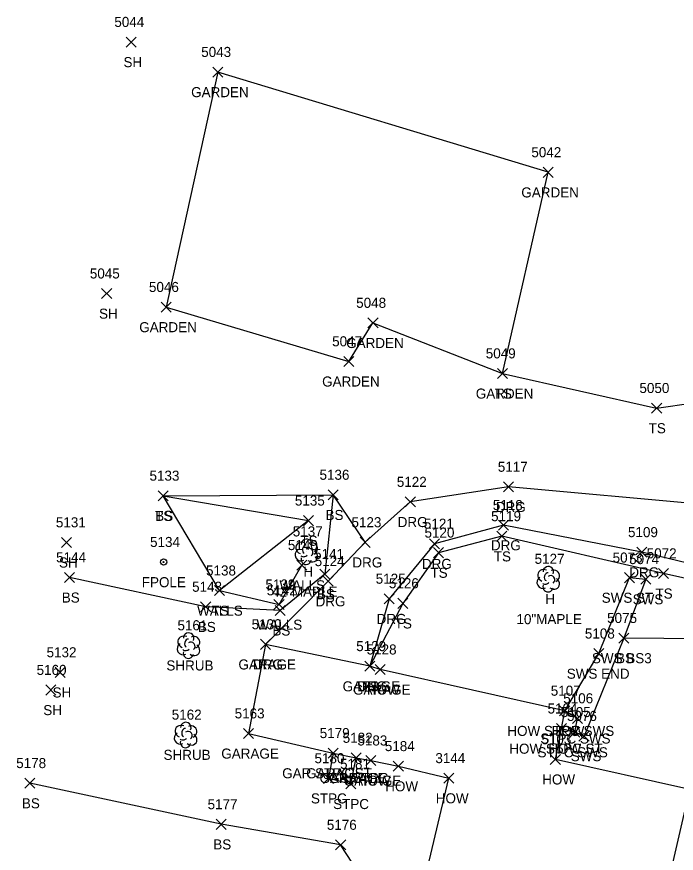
# Model space of a CAD drawing. Extents: x 1601151 to 1602912, y 499508 to 501770.
# Drawn here: x 1601301.1 to 1601432.2, y 501569.1 to 501735.5 of the extents above; entities that cross this region are included whole.
import ezdxf

# ---------------------------------------------------------------- set-up
doc = ezdxf.new("R2010")
doc.units = 0
for name, color, linetype in [('L_A', 7, 'Continuous'), ('L_C', 7, 'Continuous'), ('L_I', 7, 'Continuous'), ('L_TIC', 7, 'Continuous'), ('LAPB', 7, 'Continuous'), ('LBC', 7, 'Continuous'), ('LBF', 7, 'Continuous'), ('LELB', 7, 'Continuous'), ('LFP', 7, 'Continuous'), ('LSH', 7, 'Continuous'), ('LTD', 7, 'Continuous'), ('LWS', 7, 'Continuous'), ('R_A', 7, 'Continuous'), ('R_I', 7, 'Continuous'), ('R_TIC', 7, 'Continuous'), ('RDG', 7, 'Continuous'), ('RSW', 7, 'Continuous')]:
    doc.layers.add(name, color=color, linetype=linetype)

msp = doc.modelspace()

# ---------------------------------------------------------------- linework, layer by layer
at = {"layer": 'L_TIC'}
for points in [[(1601322.85, 501729.45), (1601324.85, 501731.45)], [(1601324.85, 501729.45), (1601322.85, 501731.45)], [(1601340.12, 501723.48), (1601342.12, 501725.48)], [(1601342.12, 501723.48), (1601340.12, 501725.48)], [(1601405.76, 501703.53), (1601407.76, 501705.53)], [(1601407.76, 501703.53), (1601405.76, 501705.53)], [(1601317.99, 501679.41), (1601319.99, 501681.41)], [(1601319.99, 501679.41), (1601317.99, 501681.41)], [(1601329.8, 501676.72), (1601331.8, 501678.72)], [(1601331.8, 501676.72), (1601329.8, 501678.72)], [(1601370.94, 501673.57), (1601372.94, 501675.57)], [(1601372.94, 501673.57), (1601370.94, 501675.57)], [(1601366.16, 501665.91), (1601368.16, 501667.91)], [(1601368.16, 501665.91), (1601366.16, 501667.91)], [(1601396.71, 501663.51), (1601398.71, 501665.51)], [(1601398.71, 501663.51), (1601396.71, 501665.51)], [(1601396.71, 501663.51), (1601398.71, 501665.51)], [(1601398.71, 501663.51), (1601396.71, 501665.51)], [(1601427.33, 501656.62), (1601429.33, 501658.62)], [(1601429.33, 501656.62), (1601427.33, 501658.62)], [(1601329.21, 501639.18), (1601331.21, 501641.18)], [(1601331.21, 501639.18), (1601329.21, 501641.18)], [(1601329.21, 501639.18), (1601331.21, 501641.18)], [(1601331.21, 501639.18), (1601329.21, 501641.18)], [(1601363.05, 501639.36), (1601365.05, 501641.36)], [(1601365.05, 501639.36), (1601363.05, 501641.36)], [(1601358.1, 501634.23), (1601360.1, 501636.23)], [(1601360.1, 501634.23), (1601358.1, 501636.23)], [(1601310.03, 501629.9), (1601312.03, 501631.9)], [(1601312.03, 501629.9), (1601310.03, 501631.9)], [(1601396.56, 501631.12), (1601398.56, 501633.12)], [(1601398.56, 501631.12), (1601396.56, 501633.12)], [(1601383.96, 501627.86), (1601385.96, 501629.86)], [(1601385.96, 501627.86), (1601383.96, 501629.86)], [(1601356.8, 501625.37), (1601358.8, 501627.37)], [(1601358.8, 501625.37), (1601356.8, 501627.37)], [(1601361.35, 501623.6), (1601363.35, 501625.6)], [(1601363.35, 501623.6), (1601361.35, 501625.6)], [(1601428.68, 501623.73), (1601430.68, 501625.73)], [(1601430.68, 501623.73), (1601428.68, 501625.73)], [(1601310.63, 501622.93), (1601312.63, 501624.93)], [(1601312.63, 501622.93), (1601310.63, 501624.93)], [(1601340.44, 501620.32), (1601342.44, 501622.32)], [(1601342.44, 501620.32), (1601340.44, 501622.32)], [(1601340.44, 501620.32), (1601342.44, 501622.32)], [(1601342.44, 501620.32), (1601340.44, 501622.32)], [(1601337.68, 501617.08), (1601339.68, 501619.08)], [(1601339.68, 501617.08), (1601337.68, 501619.08)], [(1601352.26, 501617.54), (1601354.26, 501619.54)], [(1601354.26, 501617.54), (1601352.26, 501619.54)], [(1601376.85, 501617.78), (1601378.85, 501619.78)], [(1601378.85, 501617.78), (1601376.85, 501619.78)], [(1601352.51, 501616.37), (1601354.51, 501618.37)], [(1601354.51, 501616.37), (1601352.51, 501618.37)], [(1601420.82, 501610.87), (1601422.82, 501612.87)], [(1601422.82, 501610.87), (1601420.82, 501612.87)], [(1601349.59, 501609.62), (1601351.59, 501611.62)], [(1601351.59, 501609.62), (1601349.59, 501611.62)], [(1601370.3, 501605.27), (1601372.3, 501607.27)], [(1601372.3, 501605.27), (1601370.3, 501607.27)], [(1601370.3, 501605.27), (1601372.3, 501607.27)], [(1601372.3, 501605.27), (1601370.3, 501607.27)], [(1601308.75, 501604.05), (1601310.75, 501606.05)], [(1601310.75, 501604.05), (1601308.75, 501606.05)], [(1601372.37, 501604.61), (1601374.37, 501606.61)], [(1601374.37, 501604.61), (1601372.37, 501606.61)], [(1601372.37, 501604.61), (1601374.37, 501606.61)], [(1601374.37, 501604.61), (1601372.37, 501606.61)], [(1601306.9, 501600.54), (1601308.9, 501602.54)], [(1601308.9, 501600.54), (1601306.9, 501602.54)], [(1601409.05, 501596.4), (1601411.05, 501598.4)], [(1601411.05, 501596.4), (1601409.05, 501598.4)], [(1601409.05, 501596.4), (1601411.05, 501598.4)], [(1601411.05, 501596.4), (1601409.05, 501598.4)], [(1601411.59, 501594.89), (1601413.59, 501596.89)], [(1601413.59, 501594.89), (1601411.59, 501596.89)], [(1601346.18, 501591.89), (1601348.18, 501593.89)], [(1601348.18, 501591.89), (1601346.18, 501593.89)], [(1601408.41, 501592.86), (1601410.41, 501594.86)], [(1601410.41, 501592.86), (1601408.41, 501594.86)], [(1601408.41, 501592.86), (1601410.41, 501594.86)], [(1601410.41, 501592.86), (1601408.41, 501594.86)], [(1601411.05, 501592.15), (1601413.05, 501594.15)], [(1601413.05, 501592.15), (1601411.05, 501594.15)], [(1601363.05, 501587.97), (1601365.05, 501589.97)], [(1601365.05, 501587.97), (1601363.05, 501589.97)], [(1601363.05, 501587.97), (1601365.05, 501589.97)], [(1601365.05, 501587.97), (1601363.05, 501589.97)], [(1601367.61, 501587.03), (1601369.61, 501589.03)], [(1601369.61, 501587.03), (1601367.61, 501589.03)], [(1601367.61, 501587.03), (1601369.61, 501589.03)], [(1601369.61, 501587.03), (1601367.61, 501589.03)], [(1601407.19, 501586.74), (1601409.19, 501588.74)], [(1601409.19, 501586.74), (1601407.19, 501588.74)], [(1601370.53, 501586.5), (1601372.53, 501588.5)], [(1601372.53, 501586.5), (1601370.53, 501588.5)], [(1601370.53, 501586.5), (1601372.53, 501588.5)], [(1601372.53, 501586.5), (1601370.53, 501588.5)], [(1601375.98, 501585.38), (1601377.98, 501587.38)], [(1601377.98, 501585.38), (1601375.98, 501587.38)], [(1601302.7, 501582), (1601304.7, 501584)], [(1601304.7, 501582), (1601302.7, 501584)], [(1601362.09, 501582.97), (1601364.09, 501584.97)], [(1601364.09, 501582.97), (1601362.09, 501584.97)], [(1601366.51, 501581.85), (1601368.51, 501583.85)], [(1601368.51, 501581.85), (1601366.51, 501583.85)], [(1601386.03, 501582.99), (1601388.03, 501584.99)], [(1601388.03, 501582.99), (1601386.03, 501584.99)], [(1601386.03, 501582.99), (1601388.03, 501584.99)], [(1601388.03, 501582.99), (1601386.03, 501584.99)], [(1601340.75, 501573.82), (1601342.75, 501575.82)], [(1601342.75, 501573.82), (1601340.75, 501575.82)], [(1601364.51, 501569.72), (1601366.51, 501571.72)], [(1601366.51, 501569.72), (1601364.51, 501571.72)]]:
    msp.add_lwpolyline(points, dxfattribs=at)
at = {"layer": 'LAPB'}
msp.add_lwpolyline([(1601406.76, 501704.53), (1601341.12, 501724.48), (1601330.8, 501677.72), (1601367.16, 501666.91), (1601371.94, 501674.57), (1601397.71, 501664.51), (1601406.76, 501704.53)], dxfattribs=at)
at = {"layer": 'LBC'}
for points in [[(1601373.37, 501605.61), (1601371.3, 501606.27), (1601350.59, 501610.62), (1601347.18, 501592.89), (1601364.05, 501588.97), (1601368.61, 501588.03), (1601371.53, 501587.5)], [(1601427.94, 501551.5), (1601434.96, 501581.72), (1601408.19, 501587.74), (1601409.41, 501593.86), (1601410.05, 501597.4), (1601373.37, 501605.61)], [(1601371.53, 501587.5), (1601376.98, 501586.38), (1601387.03, 501583.99)], [(1601427.94, 501551.5), (1601381.9, 501562.42), (1601387.03, 501583.99)]]:
    msp.add_lwpolyline(points, dxfattribs=at)
at = {"layer": 'LBF'}
for points in [[(1601409.41, 501593.86), (1601412.05, 501593.15), (1601412.59, 501595.89), (1601410.05, 501597.4)], [(1601364.05, 501588.97), (1601363.09, 501583.97), (1601367.51, 501582.85), (1601368.61, 501588.03)]]:
    msp.add_lwpolyline(points, dxfattribs=at)
at = {"layer": 'LELB'}
for points in [[(1601397.71, 501664.51), (1601428.33, 501657.62), (1601450.39, 501660.79), (1601492.87, 501651.14)], [(1601330.21, 501640.18), (1601364.05, 501640.36), (1601362.35, 501624.6), (1601353.51, 501617.37), (1601338.68, 501618.08), (1601311.63, 501623.93)], [(1601370.36, 501630.92), (1601364.05, 501640.36)], [(1601330.21, 501640.18), (1601359.1, 501635.23), (1601341.44, 501621.32), (1601330.21, 501640.18)], [(1601496.02, 501601.36), (1601484.6, 501612.17), (1601461.66, 501617.53), (1601429.68, 501624.73), (1601397.56, 501632.12), (1601384.96, 501628.86), (1601377.85, 501618.78), (1601371.3, 501606.27)], [(1601492.25, 501599.82), (1601464.3, 501593), (1601462.26, 501599.63), (1601469.5, 501611.48), (1601421.82, 501611.87)], [(1601375.15, 501555.98), (1601365.51, 501570.72), (1601341.75, 501574.82), (1601303.7, 501583)]]:
    msp.add_lwpolyline(points, dxfattribs=at)
at = {"layer": 'LFP'}
for radius in [0.625, 0.0833]:
    msp.add_circle((1601330.31, 501626.99), radius, dxfattribs=at)
at = {"layer": 'LSH'}
for p, q in [((1601335.24, 501610.42), (1601335.24, 501610.42)), ((1601335.24, 501610.42), (1601335.24, 501610.42)), ((1601334.67, 501592.64), (1601334.67, 501592.64)), ((1601334.67, 501592.64), (1601334.67, 501592.64))]:
    msp.add_line(p, q, dxfattribs=at)
for centre in [(1601335.29, 501611.85), (1601334.72, 501594.07)]:
    msp.add_arc(centre, 1.05, 335.5272, 180.9563, dxfattribs=at)
for centre, major_axis, ratio, start_param, end_param in [((1601334.45, 501611.08), (1.21, -0.51), 0.895232, 1.570796, 4.712389), ((1601336.28, 501611), (-1.14, -0.48), 0.949671, 1.570796, 4.712389), ((1601334.16, 501609.71), (0.58, -1.04), 0.959034, 3.141593, 6.283185), ((1601335.03, 501610.87), (-0.208, -0.792), 0.645439, 3.141593, 6.283185), ((1601335.74, 501610.25), (-0.5, 0.667), 0.989748, 3.141593, 6.283185), ((1601336.24, 501609.58), (-1.09, 0.79), 0.841452, 1.570796, 4.712389), ((1601335.24, 501608.92), (0.26, 1.06), 0.942809, 1.570796, 4.712389), ((1601334.78, 501609.67), (-0.625, -0.083), 0.423636, 0, 3.141593), ((1601333.88, 501593.3), (1.21, -0.51), 0.895232, 1.570796, 4.712389), ((1601334.46, 501593.1), (-0.208, -0.792), 0.645439, 3.141593, 6.283185), ((1601335.71, 501593.22), (-1.14, -0.48), 0.949671, 1.570796, 4.712389), ((1601333.59, 501591.93), (0.58, -1.04), 0.959034, 3.141593, 6.283185), ((1601334.21, 501591.89), (-0.625, -0.083), 0.423636, 0, 3.141593), ((1601335.17, 501592.47), (-0.5, 0.667), 0.989748, 3.141593, 6.283185), ((1601335.67, 501591.8), (-1.09, 0.79), 0.841452, 1.570796, 4.712389), ((1601334.67, 501591.14), (0.26, 1.06), 0.942809, 1.570796, 4.712389)]:
    msp.add_ellipse(centre, major_axis=major_axis, ratio=ratio, start_param=start_param, end_param=end_param, dxfattribs=at)
at = {"layer": 'LTD'}
for p, q in [((1601358.68, 501629.09), (1601358.68, 501629.09)), ((1601358.68, 501629.09), (1601358.68, 501629.09)), ((1601406.76, 501623.64), (1601406.76, 501623.64)), ((1601406.76, 501623.64), (1601406.76, 501623.64))]:
    msp.add_line(p, q, dxfattribs=at)
for centre in [(1601358.73, 501630.52), (1601406.81, 501625.07)]:
    msp.add_arc(centre, 1.05, 335.5272, 180.9563, dxfattribs=at)
for centre, major_axis, ratio, start_param, end_param in [((1601357.89, 501629.75), (1.21, -0.51), 0.895232, 1.570796, 4.712389), ((1601358.47, 501629.55), (-0.208, -0.792), 0.645439, 3.141593, 6.283185), ((1601359.72, 501629.67), (-1.14, -0.48), 0.949671, 1.570796, 4.712389), ((1601357.6, 501628.38), (0.58, -1.04), 0.959034, 3.141593, 6.283185), ((1601359.18, 501628.92), (-0.5, 0.667), 0.989748, 3.141593, 6.283185), ((1601359.68, 501628.25), (-1.09, 0.79), 0.841452, 1.570796, 4.712389), ((1601358.68, 501627.59), (0.26, 1.06), 0.942809, 1.570796, 4.712389), ((1601358.22, 501628.34), (-0.625, -0.083), 0.423636, 0, 3.141593), ((1601405.97, 501624.3), (1.21, -0.51), 0.895232, 1.570796, 4.712389), ((1601407.8, 501624.22), (-1.14, -0.48), 0.949671, 1.570796, 4.712389), ((1601405.68, 501622.93), (0.58, -1.04), 0.959034, 3.141593, 6.283185), ((1601406.55, 501624.09), (-0.208, -0.792), 0.645439, 3.141593, 6.283185), ((1601407.26, 501623.47), (-0.5, 0.667), 0.989748, 3.141593, 6.283185), ((1601407.76, 501622.8), (-1.09, 0.79), 0.841452, 1.570796, 4.712389), ((1601406.76, 501622.14), (0.26, 1.06), 0.942809, 1.570796, 4.712389), ((1601406.3, 501622.89), (-0.625, -0.083), 0.423636, 0, 3.141593)]:
    msp.add_ellipse(centre, major_axis=major_axis, ratio=ratio, start_param=start_param, end_param=end_param, dxfattribs=at)
at = {"layer": 'LWS'}
msp.add_lwpolyline([(1601341.44, 501621.32), (1601353.26, 501618.54), (1601357.8, 501626.37)], dxfattribs=at)
at = {"layer": 'R_TIC'}
for points in [[(1601397.88, 501640.95), (1601399.88, 501642.95)], [(1601399.88, 501640.95), (1601397.88, 501642.95)], [(1601378.36, 501637.95), (1601380.36, 501639.95)], [(1601380.36, 501637.95), (1601378.36, 501639.95)], [(1601396.89, 501633.33), (1601398.89, 501635.33)], [(1601398.89, 501633.33), (1601396.89, 501635.33)], [(1601369.36, 501629.92), (1601371.36, 501631.92)], [(1601371.36, 501629.92), (1601369.36, 501631.92)], [(1601383.18, 501629.63), (1601385.18, 501631.63)], [(1601385.18, 501629.63), (1601383.18, 501631.63)], [(1601424.41, 501627.95), (1601426.41, 501629.95)], [(1601426.41, 501627.95), (1601424.41, 501629.95)], [(1601362.04, 501622.18), (1601364.04, 501624.18)], [(1601364.04, 501622.18), (1601362.04, 501624.18)], [(1601421.92, 501622.89), (1601423.92, 501624.89)], [(1601423.92, 501622.89), (1601421.92, 501624.89)], [(1601425.2, 501622.58), (1601427.2, 501624.58)], [(1601427.2, 501622.58), (1601425.2, 501624.58)], [(1601374.18, 501618.68), (1601376.18, 501620.68)], [(1601376.18, 501618.68), (1601374.18, 501620.68)], [(1601420.82, 501610.87), (1601422.82, 501612.87)], [(1601422.82, 501610.87), (1601420.82, 501612.87)], [(1601349.59, 501609.62), (1601351.59, 501611.62)], [(1601351.59, 501609.62), (1601349.59, 501611.62)], [(1601415.83, 501607.78), (1601417.83, 501609.78)], [(1601417.83, 501607.78), (1601415.83, 501609.78)], [(1601370.3, 501605.27), (1601372.3, 501607.27)], [(1601372.3, 501605.27), (1601370.3, 501607.27)], [(1601409.05, 501596.4), (1601411.05, 501598.4)], [(1601411.05, 501596.4), (1601409.05, 501598.4)], [(1601411.59, 501594.89), (1601413.59, 501596.89)], [(1601413.59, 501594.89), (1601411.59, 501596.89)], [(1601411.05, 501592.15), (1601413.05, 501594.15)], [(1601413.05, 501592.15), (1601411.05, 501594.15)], [(1601412.89, 501591.38), (1601414.89, 501593.38)], [(1601414.89, 501591.38), (1601412.89, 501593.38)]]:
    msp.add_lwpolyline(points, dxfattribs=at)
at = {"layer": 'RDG'}
for points in [[(1601504.9, 501630.99), (1601489.98, 501625.64), (1601482.91, 501626.39), (1601466.97, 501632.26), (1601464.87, 501633.99), (1601460.79, 501639.88), (1601459.64, 501645.3), (1601459.4, 501656.67), (1601453.02, 501657.93), (1601445.36, 501645.84), (1601438.28, 501638.35), (1601398.88, 501641.95), (1601379.36, 501638.95), (1601370.36, 501630.92), (1601363.04, 501623.18), (1601350.59, 501610.62)], [(1601501.84, 501601.9), (1601499.92, 501604), (1601486.24, 501614.8), (1601462.81, 501619.94), (1601425.41, 501628.95), (1601397.89, 501634.33), (1601384.18, 501630.63), (1601375.18, 501619.68), (1601371.3, 501606.27)]]:
    msp.add_lwpolyline(points, dxfattribs=at)
at = {"layer": 'RSW'}
msp.add_lwpolyline([(1601422.92, 501623.89), (1601426.2, 501623.58), (1601421.82, 501611.87), (1601413.89, 501592.38), (1601412.05, 501593.15), (1601412.59, 501595.89), (1601410.05, 501597.4), (1601416.83, 501608.78), (1601422.92, 501623.89)], dxfattribs=at)

# ---------------------------------------------------------------- texts
at = {"layer": 'L_A'}
for s, p in [('SH', (1601322.34, 501725.45)), ('GARDEN', (1601335.79, 501719.48)), ('GARDEN', (1601401.43, 501699.53)), ('SH', (1601317.48, 501675.41)), ('GARDEN', (1601325.47, 501672.72)), ('GARDEN', (1601366.61, 501669.57)), ('GARDEN', (1601361.83, 501661.91)), ('GARDEN', (1601392.38, 501659.51)), ('TS', (1601396.12, 501659.51)), ('TS', (1601426.74, 501652.62)), ('TS', (1601328.62, 501635.18)), ('BS', (1601328.65, 501635.18)), ('BS', (1601362.5, 501635.36)), ('TS', (1601357.51, 501630.23)), ('TS', (1601395.96, 501627.12)), ('SH', (1601309.52, 501625.9)), ('H', (1601358.11, 501624.09)), ('TS', (1601383.37, 501623.86)), ('FPOLE', (1601325.98, 501621.99)), ('WALLS', (1601353.34, 501621.37)), ('BS', (1601310.07, 501618.93)), ('BS', (1601360.79, 501619.6)), ('H', (1601406.19, 501618.64)), ('TS', (1601428.09, 501619.73)), ('WALLS', (1601336.98, 501616.32)), ('TS', (1601339.85, 501616.32)), ('WALLS', (1601348.8, 501613.54)), ('TS', (1601376.26, 501613.78)), ('BS', (1601337.12, 501613.08)), ('BS', (1601351.95, 501612.37)), ('BS', (1601420.26, 501606.87)), ('SHRUB', (1601330.87, 501605.42)), ('GARAGE', (1601345.19, 501605.62)), ('SH', (1601308.24, 501600.05)), ('GARAGE', (1601365.9, 501601.27)), ('GARAGE', (1601367.97, 501600.61)), ('TS', (1601369.71, 501601.27)), ('HOW', (1601370.76, 501600.61)), ('SH', (1601306.39, 501596.54)), ('HOW STPC SWS', (1601398.65, 501592.4)), ('HOW', (1601407.44, 501592.4)), ('STPC SWS', (1601405.2, 501590.89)), ('HOW STPC ST', (1601399.04, 501588.86)), ('HOW', (1601406.8, 501588.86)), ('SHRUB', (1601330.3, 501587.64)), ('GARAGE', (1601341.78, 501587.89)), ('STPC SWS', (1601404.66, 501588.15)), ('GAR STPC ST', (1601353.89, 501583.97)), ('GARAGE', (1601358.65, 501583.97)), ('GAR STPC', (1601361.31, 501583.03)), ('GARAGE', (1601363.21, 501583.03)), ('GARAGE', (1601366.13, 501582.5)), ('HOW', (1601368.92, 501582.5)), ('HOW', (1601405.58, 501582.74)), ('HOW', (1601374.37, 501581.38)), ('STPC', (1601359.6, 501578.97)), ('HOW', (1601384.42, 501578.99)), ('HOW', (1601384.42, 501578.99)), ('BS', (1601302.14, 501578)), ('STPC', (1601364.02, 501577.85)), ('BS', (1601340.19, 501569.82))]:
    msp.add_text(s, height=2, dxfattribs=at).set_placement(p)
at = {"layer": 'L_C'}
for s, p in [('42"MAPLE', (1601351.89, 501620.09)), ('10"MAPLE', (1601400.46, 501614.64))]:
    msp.add_text(s, height=2, dxfattribs=at).set_placement(p)
at = {"layer": 'L_I'}
for s, p in [('5044', (1601320.52, 501733.45)), ('5043', (1601337.79, 501727.48)), ('5042', (1601403.42, 501707.53)), ('5045', (1601315.65, 501683.41)), ('5046', (1601327.4, 501680.72)), ('5048', (1601368.6, 501677.57)), ('5047', (1601363.82, 501669.91)), ('5049', (1601394.36, 501667.51)), ('5049', (1601394.36, 501667.51)), ('5050', (1601424.91, 501660.62)), ('5133', (1601327.51, 501643.18)), ('5133', (1601327.51, 501643.18)), ('5136', (1601361.31, 501643.36)), ('5135', (1601356.41, 501638.23)), ('5119', (1601395.42, 501635.12)), ('5131', (1601308.9, 501633.9)), ('5137', (1601355.99, 501632.09)), ('5120', (1601382.18, 501631.86)), ('5134', (1601327.62, 501629.99)), ('5140', (1601355.02, 501629.37)), ('5144', (1601308.94, 501626.93)), ('5141', (1601360.23, 501627.6)), ('5127', (1601404.07, 501626.64)), ('5072', (1601426.35, 501627.73)), ('5138', (1601338.75, 501624.32)), ('5138', (1601338.75, 501624.32)), ('5139', (1601350.56, 501621.54)), ('5126', (1601375.1, 501621.78)), ('5143', (1601335.98, 501621.08)), ('5142', (1601350.82, 501620.37)), ('5075', (1601418.48, 501614.87)), ('5161', (1601333.07, 501613.42)), ('5130', (1601347.81, 501613.62)), ('5129', (1601368.6, 501609.27)), ('5129', (1601368.6, 501609.27)), ('5128', (1601370.68, 501608.61)), ('5128', (1601370.68, 501608.61)), ('5132', (1601307.05, 501608.05)), ('5160', (1601305.07, 501604.54)), ('5107', (1601407.28, 501600.4)), ('5107', (1601407.28, 501600.4)), ('5106', (1601409.76, 501598.89)), ('5104', (1601406.64, 501596.86)), ('5104', (1601406.64, 501596.86)), ('5162', (1601331.93, 501595.64)), ('5163', (1601344.44, 501595.89)), ('5105', (1601409.28, 501596.15)), ('5179', (1601361.35, 501591.97)), ('5179', (1601361.35, 501591.97)), ('5182', (1601365.92, 501591.03)), ('5182', (1601365.92, 501591.03)), ('5183', (1601368.84, 501590.5)), ('5183', (1601368.84, 501590.5)), ('5103', (1601405.42, 501590.74)), ('5184', (1601374.29, 501589.38)), ('5180', (1601360.31, 501586.97)), ('3144', (1601384.34, 501586.99)), ('3144', (1601384.34, 501586.99)), ('5178', (1601301.01, 501586)), ('5181', (1601365.39, 501585.85)), ('5177', (1601339.06, 501577.82)), ('5176', (1601362.76, 501573.72))]:
    msp.add_text(s, height=2, dxfattribs=at).set_placement(p)
at = {"layer": 'R_A'}
for s, p in [('DRG', (1601396.36, 501636.95)), ('DRG', (1601376.85, 501633.95)), ('DRG', (1601395.38, 501629.33)), ('DRG', (1601367.84, 501625.92)), ('DRG', (1601381.67, 501625.63)), ('DRG', (1601422.9, 501623.95)), ('SWS ST', (1601417.41, 501618.89)), ('SWS', (1601423.57, 501618.58)), ('DRG', (1601360.53, 501618.18)), ('DRG', (1601372.66, 501614.68)), ('SWS BS3', (1601415.46, 501606.87)), ('DRG', (1601348.08, 501605.62)), ('SWS END', (1601410.46, 501603.78)), ('DRG', (1601368.79, 501601.27)), ('HOW STPC SWS', (1601398.65, 501592.4)), ('STPC SWS', (1601405.2, 501590.89)), ('STPC SWS', (1601404.66, 501588.15)), ('SWS', (1601411.26, 501587.38))]:
    msp.add_text(s, height=2, dxfattribs=at).set_placement(p)
at = {"layer": 'R_I'}
for s, p in [('5117', (1601396.75, 501644.95)), ('5122', (1601376.67, 501641.95)), ('5118', (1601395.76, 501637.33)), ('5123', (1601367.66, 501633.92)), ('5121', (1601382.06, 501633.63)), ('5109', (1601422.63, 501631.95)), ('5073', (1601419.58, 501626.89)), ('5074', (1601422.86, 501626.58)), ('5124', (1601360.35, 501626.18)), ('5125', (1601372.48, 501622.68)), ('5075', (1601418.48, 501614.87)), ('5130', (1601347.81, 501613.62)), ('5108', (1601414.06, 501611.78)), ('5129', (1601368.6, 501609.27)), ('5107', (1601407.28, 501600.4)), ('5106', (1601409.76, 501598.89)), ('5105', (1601409.28, 501596.15)), ('5076', (1601410.5, 501595.38))]:
    msp.add_text(s, height=2, dxfattribs=at).set_placement(p)

doc.saveas('drawing.dxf')
